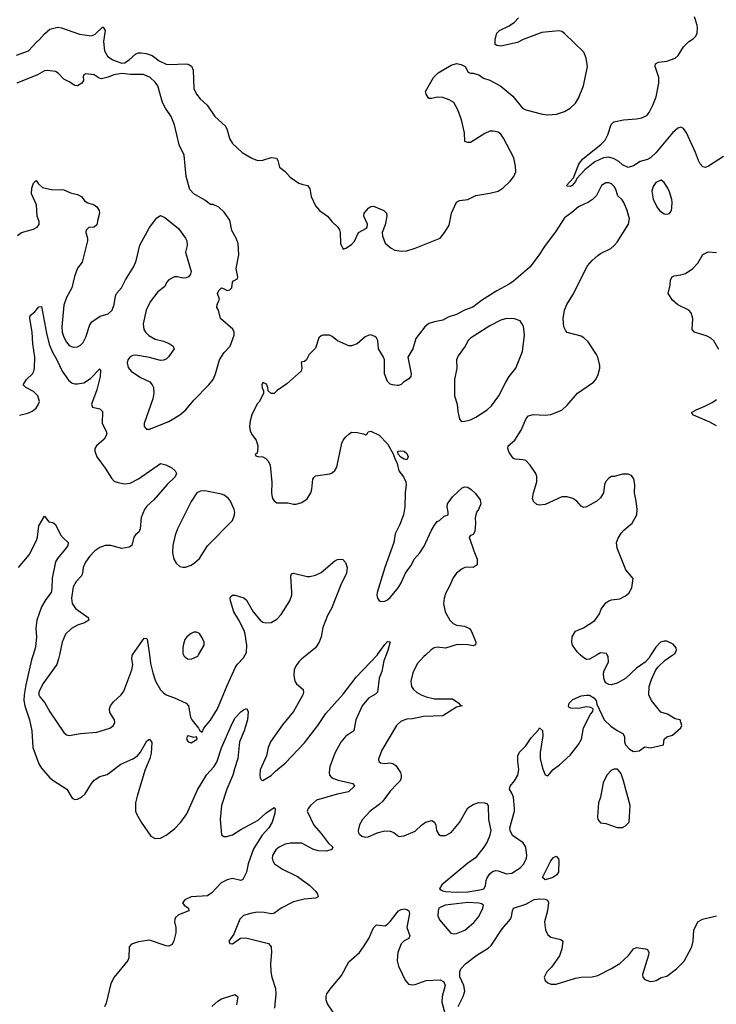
# Model space of a CAD drawing. Header units: inches. Extents: x 1550315 to 1685896, y 510706 to 640504.
# Tile 342 of 452: x 1617271 to 1622308, y 627475 to 634588. Entities that reach past the tile are written whole.
import ezdxf

# ---------------------------------------------------------------- set-up
doc = ezdxf.new("R2010")
doc.units = ezdxf.units.IN
doc.header["$MEASUREMENT"] = 0
for name, color, linetype in [('B6612', 7, 'Continuous'), ('B6613', 7, 'Continuous'), ('B6622', 7, 'Continuous'), ('B6623', 7, 'Continuous')]:
    doc.layers.add(name, color=color, linetype=linetype)

msp = doc.modelspace()

# ---------------------------------------------------------------- linework, layer by layer
at = {"layer": 'B6612', "color": 5}
for points, elevation in [([(1617368.4, 630000), (1617357.6, 629962.4), (1617316.3, 629783.7), (1617303.8, 629710), (1617302.3, 629670), (1617308.4, 629630), (1617342.1, 629530), (1617359.6, 629450), (1617365, 629330), (1617410, 629213.1), (1617430, 629181.3), (1617490, 629111.5), (1617510, 629094.4), (1617612.4, 629030), (1617650, 628963.1), (1617670, 628954), (1617690, 628955.8), (1617718, 628970), (1617744.6, 628995.4), (1617790, 629070.6), (1617810, 629094.4), (1617850, 629119.5), (1617904.2, 629135.8), (1618002.7, 629210), (1618090, 629248.7), (1618123.6, 629270), (1618144.1, 629295.9), (1618190, 629378), (1618210.4, 629390.4), (1618226.6, 629366.6), (1618222.8, 629290), (1618212.1, 629250), (1618175.8, 629164.2), (1618120.5, 628979.5), (1618109.4, 628929.4), (1618108.6, 628870), (1618114.7, 628850), (1618150, 628790.4), (1618219.3, 628690), (1618250, 628673.4), (1618290, 628674.9), (1618330, 628695.5), (1618390, 628742.9), (1618435.7, 628790), (1618479.9, 628850), (1618555.9, 629024.1), (1618624.9, 629135.1), (1618674, 629190), (1618696.6, 629223.4), (1618730, 629328.4), (1618810, 629508), (1618830, 629543.8), (1618870, 629586.8), (1618890, 629602.8), (1618910, 629611.3), (1618922.8, 629590), (1618917.6, 629530), (1618895.2, 629450), (1618859.6, 629370), (1618848.2, 629250), (1618823.2, 629176.8), (1618813, 629130), (1618767.6, 629030), (1618729.2, 628910), (1618720.3, 628810), (1618730, 628698), (1618747, 628687), (1618766.3, 628686.3), (1618810, 628699.7), (1618870, 628738), (1618995.2, 628804.8), (1619050, 628856.5), (1619110, 628896), (1619118, 628890), (1619115.2, 628855.2), (1619097, 628790), (1619072.4, 628750), (1619023.6, 628696.4), (1618962.7, 628597.3), (1618923.9, 628490), (1618910.2, 628429.8), (1618884.4, 628375.6), (1618870, 628368.5), (1618810, 628383.2), (1618770, 628374.8), (1618727.6, 628352.4), (1618660.4, 628279.6), (1618630, 628259.3), (1618510, 628250.6), (1618464.9, 628230), (1618447.5, 628207.5), (1618459.1, 628190), (1618490.7, 628170), (1618494, 628150), (1618418.8, 628121.2), (1618398, 628102), (1618392, 628090), (1618391, 628070), (1618399.3, 628030), (1618400.2, 627990), (1618386.7, 627933.3), (1618372.6, 627907.4), (1618350, 627893.6), (1618330, 627896.3), (1618210, 627936.9), (1618130, 627926.6), (1618080.5, 627910), (1618061.7, 627890), (1618059.7, 627810), (1618054, 627790), (1617954, 627670), (1617930, 627625.2), (1617896.9, 627483.1), (1617884.5, 627455.5)], 620), ([(1617559.1, 630000), (1617552.8, 629970), (1617539.3, 629930), (1617439.4, 629790), (1617410.2, 629730), (1617410.2, 629710), (1617417.1, 629697.1), (1617452.5, 629652.5), (1617487.9, 629587.9), (1617590, 629437.3), (1617610, 629422), (1617630, 629417.3), (1617710, 629430.4), (1617830, 629440.4), (1617922, 629470), (1617949.2, 629490), (1617958, 629510), (1617956.2, 629530), (1617923.5, 629583.5), (1617921.1, 629610), (1617928.4, 629630), (1617950, 629660.4), (1618005.1, 629710), (1618024, 629736), (1618083, 629890), (1618088.2, 629930), (1618082.4, 629970), (1618083.5, 629996.5), (1618086, 630000)], 640), ([(1618208.7, 630000), (1618217.6, 629937.6), (1618232.9, 629870), (1618254.2, 629810), (1618290, 629747), (1618310, 629724.4), (1618330, 629710.3), (1618390.7, 629690), (1618474.4, 629650), (1618492, 629630), (1618506, 629550), (1618516.9, 629530), (1618563.7, 629470), (1618570, 629454.8), (1618590, 629442), (1618602.7, 629470), (1618650, 629528.2), (1618702.3, 629610), (1618770, 629777.1), (1618830.6, 629909.4), (1618846.9, 629933.1), (1618890, 629977.1), (1618901.8, 630000)], 640), ([(1618455.7, 630000), (1618460.7, 629990), (1618484.7, 629970), (1618510, 629967.3), (1618559, 629990), (1618564.9, 630000)], 660), ([(1619921.8, 630000), (1619904.4, 629955.6), (1619890, 629879), (1619870.4, 629830), (1619858, 629730), (1619844.2, 629715.8), (1619793, 629687), (1619746, 629630), (1619700.7, 629530), (1619687.2, 629450), (1619628.7, 629411.3), (1619592.3, 629367.7), (1619550.2, 629290), (1619514.4, 629190), (1619508.1, 629150), (1619510.3, 629130.3), (1619528.2, 629110), (1619574, 629094), (1619678.8, 629070), (1619692.4, 629050), (1619647.3, 629010), (1619567, 628993), (1619416.3, 628950), (1619372.7, 628910), (1619357.1, 628890), (1619350.5, 628870), (1619397.4, 628770), (1619450, 628708.9), (1619500.6, 628640.6), (1619534.8, 628610), (1619527.5, 628592.5), (1619490, 628580.5), (1619430, 628584.1), (1619390, 628596.4), (1619310, 628638.3), (1619230, 628639.1), (1619190, 628631.4), (1619147.4, 628610), (1619124, 628590), (1619099.6, 628550), (1619096.5, 628530), (1619100.3, 628510), (1619112.7, 628490), (1619172, 628452), (1619279.1, 628399.1), (1619370, 628332.6), (1619412.3, 628290), (1619424.9, 628270), (1619428.2, 628250), (1619410, 628240.9), (1619326.7, 628233.3), (1619250, 628215.4), (1619160.7, 628170), (1619108.6, 628131.4), (1619090, 628128), (1619038.1, 628138.2), (1618990, 628139.6), (1618950, 628133.9), (1618890, 628115.2), (1618862.8, 628090), (1618819.5, 627980.5), (1618782, 627930), (1618790, 627914), (1618810, 627912), (1618867, 627953), (1618905.6, 627954.4), (1619070, 627914.6), (1619090.2, 627890.2), (1619092.6, 627850), (1619084.4, 627770), (1619087.9, 627710), (1619095.2, 627670), (1619119.6, 627590), (1619124, 627550), (1619112.7, 627447.3)], 640), ([(1619346.7, 630000), (1619310, 629971.1), (1619290.3, 629950), (1619270, 629922), (1619256.5, 629890), (1619252.7, 629850), (1619260.2, 629810), (1619272.2, 629790), (1619319.5, 629750), (1619323.6, 629730), (1619319, 629710), (1619250, 629589.5), (1619170, 629494), (1619084.5, 629370), (1619068.5, 629330), (1619056.1, 629270), (1619010, 629168), (1619006.4, 629130), (1619010, 629112), (1619016.9, 629096.9), (1619030, 629091), (1619090, 629128.8), (1619120, 629160), (1619190, 629218), (1619330, 629364), (1619427.7, 629490), (1619484.5, 629575.5), (1619610, 629715.8), (1619702.6, 629837.4), (1619857.6, 630000)], 640), ([(1620000, 629493.9), (1619995.3, 629490), (1619888.8, 629310), (1619865.2, 629245.2), (1619867.7, 629227.7), (1619879.1, 629219.1), (1619910, 629214), (1619950, 629219.1), (1619970, 629214.7), (1619990, 629200.3), (1620000, 629185.5)], 660), ([(1620000, 629067.3), (1619950, 629013.5), (1619897.2, 628942.8), (1619870, 628917.4), (1619804.9, 628870), (1619750, 628809.3), (1619728.7, 628771.3), (1619717.1, 628730), (1619721.6, 628710), (1619730, 628701.6), (1619744.9, 628690), (1619770, 628682.3), (1619790, 628684.6), (1619862.9, 628717.1), (1619910, 628729.1), (1619950, 628726.3), (1619976, 628716), (1620000, 628696.4)], 660), ([(1619537.4, 627417.4), (1619497.4, 627477.4), (1619485.8, 627505.8), (1619485.7, 627530), (1619492.6, 627550), (1619515.4, 627584.6), (1619596.8, 627683.2), (1619650, 627781.6), (1619727.3, 627850), (1619756.9, 627890), (1619795.1, 627950), (1619830, 628027.7), (1619850, 628047.7), (1619910, 628042), (1619930, 628053.7), (1619950, 628073.4), (1620000, 628138.7)], 640), ([(1620000, 627793.5), (1619999.6, 627790), (1620000, 627788.5)], 640), ([(1618660.9, 627459.1), (1618702.7, 627497.3), (1618730, 627513), (1618830, 627544.9), (1618847.7, 627527.7), (1618838, 627470)], 620)]:
    msp.add_lwpolyline(points, dxfattribs=dict(at, elevation=elevation))
at = {"layer": 'B6612', "color": 5, "elevation": 640}
msp.add_lwpolyline([(1618490, 629413.2), (1618482, 629410), (1618478, 629390), (1618490, 629372), (1618510, 629364.7), (1618554, 629390), (1618550, 629406), (1618530, 629402)], close=True, dxfattribs=at)
at = {"layer": 'B6613', "color": 5}
for points, elevation in [([(1617247.2, 634332.8), (1617335.5, 634364.5), (1617390, 634424), (1617415.3, 634444.7), (1617450, 634486.8), (1617490, 634520.7), (1617546.3, 634533.7), (1617574, 634530), (1617703.4, 634483.4), (1617790, 634470.7), (1617817.2, 634482.8), (1617870, 634534.8), (1617874, 634534), (1617890.3, 634510.3), (1617876.1, 634430), (1617884.1, 634364.1), (1617905.5, 634325.5), (1617940.7, 634300.7), (1617968, 634288), (1618010, 634275.1), (1618030, 634277.7), (1618062.6, 634297.4), (1618110, 634342), (1618130, 634349.1), (1618150, 634349.1), (1618184.5, 634344.5), (1618230, 634330.4), (1618279.6, 634290), (1618330, 634268.1), (1618355.7, 634264.3), (1618470.2, 634270.3), (1618490, 634266.7), (1618512.7, 634252.8), (1618524.9, 634224.9), (1618530.2, 634090.2), (1618550, 634050.4), (1618576, 634016), (1618626.8, 633970), (1618682.8, 633890), (1618760.2, 633820.2), (1618772.3, 633792.3), (1618788, 633730), (1618810, 633693), (1618878.8, 633630), (1618950, 633588), (1618990, 633570.7), (1619030, 633574.4), (1619090, 633592.2), (1619127.5, 633587.5), (1619137.3, 633570), (1619150, 633522), (1619190, 633491.3), (1619226.8, 633450), (1619290, 633408.2), (1619310, 633399.1), (1619351.3, 633390), (1619367.9, 633367.9), (1619379.3, 633310), (1619410, 633244), (1619439.1, 633210), (1619495.5, 633170), (1619528.2, 633130), (1619570.4, 633090), (1619583.1, 633070), (1619588.7, 633050), (1619590.5, 632970.5), (1619610, 632931.3), (1619630, 632938), (1619670, 632964), (1619691.3, 632988.7), (1619721.6, 633050), (1619778.2, 633081.8), (1619784.2, 633090), (1619785.1, 633110), (1619759.6, 633170), (1619760.9, 633190), (1619795.1, 633230), (1619810, 633239.5), (1619830, 633240.3), (1619903.8, 633210), (1619922.2, 633190), (1619925.4, 633170), (1619913.1, 633106.9), (1619892.7, 633050), (1619893.7, 633026.3), (1619914.4, 632974.4), (1619957.1, 632937.1), (1619983.8, 632923.8), (1620000, 632921.1)], 660), ([(1617255.6, 633030), (1617283.5, 633050), (1617370, 633074.4), (1617398.7, 633090), (1617411.7, 633108.3), (1617411.5, 633130), (1617397.6, 633170), (1617393, 633250), (1617356.4, 633330), (1617359.3, 633370), (1617370, 633407.7), (1617390, 633425.5), (1617403.7, 633403.7), (1617436.5, 633376.5), (1617510, 633359.2), (1617570, 633362.4), (1617590, 633358.6), (1617637.6, 633337.6), (1617690, 633324.5), (1617716.9, 633310), (1617740.3, 633280.3), (1617764.4, 633264.4), (1617810, 633251), (1617830, 633237.3), (1617846, 633210), (1617848.7, 633190), (1617835.3, 633144.7), (1617830, 633106.6), (1617810, 633089.6), (1617770, 633086.6), (1617752.3, 633067.7), (1617748.4, 633050), (1617761.3, 633010), (1617762, 632990), (1617723.5, 632836.5), (1617690, 632793.2), (1617666.5, 632733.5), (1617648.6, 632651.4), (1617610, 632581.6), (1617590, 632525.2), (1617575, 632370), (1617578.2, 632330), (1617590, 632294.4), (1617610, 632258.7), (1617630, 632235.3), (1617650, 632223.7), (1617670, 632221.3), (1617690, 632224.9), (1617710, 632236.4), (1617730, 632255.5), (1617750, 632294.8), (1617777.4, 632382.6), (1617793.5, 632406.5), (1617853.9, 632446.1), (1617910, 632463.8), (1617938.8, 632490), (1617954.8, 632530), (1617963.5, 632590), (1617970.8, 632609.2), (1618007, 632650), (1618035.1, 632710), (1618095.9, 632804.1), (1618113.8, 632846.2), (1618140.9, 632959.1), (1618210, 633087.3), (1618262.2, 633157.8), (1618290, 633172.9), (1618320, 633160), (1618418.7, 633078.7), (1618470.4, 633010), (1618479.3, 632990), (1618482.8, 632957.2), (1618470.9, 632909.1), (1618510.6, 632770), (1618506, 632750), (1618491.3, 632730), (1618475.5, 632724.5), (1618450, 632722), (1618411.5, 632731.5), (1618391.4, 632731.4), (1618348.7, 632710), (1618331.8, 632690), (1618319.4, 632660.6), (1618270, 632622.7), (1618214, 632550), (1618186.3, 632490), (1618163.5, 632390), (1618168.2, 632350), (1618180.8, 632330), (1618205.6, 632305.6), (1618250, 632280.6), (1618310, 632265.5), (1618350.8, 632250), (1618381, 632230), (1618386.8, 632210), (1618347.9, 632152.1), (1618330, 632136.9), (1618310, 632128), (1618290, 632126.3), (1618210, 632148.3), (1618110, 632165.4), (1618090, 632163), (1618070, 632151.5), (1618054, 632130), (1618047.4, 632110), (1618054.9, 632074.9), (1618076.3, 632050), (1618143.8, 632003.8), (1618211.4, 631971.4), (1618230, 631950.6), (1618238.9, 631930), (1618241.3, 631890), (1618234.4, 631850), (1618170.4, 631670), (1618170.6, 631650), (1618186.8, 631630), (1618210, 631630.4), (1618350, 631685.6), (1618430, 631733), (1618471.4, 631768.6), (1618530, 631839.7), (1618639.2, 631950), (1618669.8, 631990), (1618687.4, 632030), (1618716.3, 632130), (1618750, 632183), (1618793.2, 632230), (1618821.2, 632310), (1618821.2, 632330), (1618812.3, 632352.3), (1618724, 632430), (1618709.3, 632489.3), (1618695.3, 632510), (1618698, 632530), (1618715.3, 632570), (1618702, 632610), (1618710, 632632), (1618730, 632651), (1618750, 632644.7), (1618770, 632631.3), (1618790, 632636), (1618804, 632650), (1618809, 632691), (1618818, 632702), (1618844.7, 632715.3), (1618849.2, 632730), (1618836.2, 632790), (1618854.5, 632890), (1618851.4, 632971.4), (1618837, 633010), (1618805.4, 633065.4), (1618790, 633139), (1618750, 633197.2), (1618710, 633235.1), (1618670, 633252.7), (1618650, 633254), (1618610, 633285.2), (1618530, 633329.2), (1618502, 633362), (1618474.6, 633454.6), (1618459.8, 633610), (1618424.7, 633684.7), (1618390, 633829), (1618367.3, 633890), (1618324.5, 633950), (1618303.7, 633990), (1618269.4, 634110), (1618250, 634138), (1618215.1, 634170), (1618167.3, 634192.7), (1618071.6, 634191.6), (1618010, 634199.5), (1617951.3, 634190), (1617910, 634172.6), (1617862, 634162), (1617845.6, 634165.6), (1617810, 634191.2), (1617750, 634198), (1617736, 634190), (1617730, 634178), (1617731.3, 634150), (1617721, 634130), (1617690, 634109.6), (1617670, 634112), (1617630, 634139.6), (1617590, 634159.6), (1617550, 634201.2), (1617530, 634213.2), (1617470, 634221.2), (1617450, 634219), (1617401, 634190), (1617251, 634130)], 660), ([(1617270, 631732.2), (1617330, 631745.3), (1617361.1, 631758.9), (1617390, 631781.6), (1617408.2, 631810), (1617413.7, 631830), (1617402.3, 631870), (1617370, 631902), (1617316, 631930), (1617297.2, 631950), (1617319.5, 631990), (1617363.7, 632030), (1617374.5, 632050), (1617377.6, 632070), (1617381.1, 632150), (1617366.2, 632246.2), (1617362.5, 632330), (1617344.7, 632430), (1617346, 632450), (1617381.7, 632478.3), (1617410, 632514), (1617430, 632516), (1617464.5, 632324.5), (1617484.5, 632244.5), (1617506, 632190), (1617540.5, 632130), (1617577.4, 632050), (1617624.4, 631984.4), (1617650, 631963.5), (1617670, 631957.8), (1617690, 631956.6), (1617734.5, 631965.5), (1617783.7, 631996.3), (1617850, 632064.7), (1617854.6, 632054.6), (1617852.9, 632010), (1617830, 631914), (1617790.8, 631810), (1617798, 631790), (1617850, 631776.3), (1617870, 631758), (1617868.4, 631670), (1617898.4, 631610), (1617899.3, 631590), (1617881.2, 631558.8), (1617825.5, 631510), (1617815.5, 631490), (1617814.4, 631470), (1617828.5, 631430), (1617889.3, 631349.3), (1617935.6, 631275.6), (1617955.1, 631255.1), (1617983.6, 631243.6), (1618030, 631234.6), (1618070, 631239), (1618130, 631271.5), (1618290, 631381.1), (1618328.6, 631371.4), (1618370.5, 631350.5), (1618395.2, 631330), (1618405, 631310), (1618394.3, 631285.7), (1618337.3, 631230), (1618240.7, 631119.3), (1618190, 631073.6), (1618174, 631050), (1618149, 630991), (1618143.1, 630910), (1618133, 630887), (1618110.4, 630869.6), (1618096.3, 630850), (1618081.6, 630790), (1618063.1, 630776.9), (1618010, 630768.8), (1617930, 630788.6), (1617890, 630788.6), (1617850, 630774.2), (1617813.7, 630750), (1617775.5, 630710), (1617747.6, 630670), (1617731.2, 630630), (1617725.8, 630590), (1617718.3, 630570), (1617679, 630530), (1617656.9, 630490), (1617644.9, 630410), (1617651.5, 630370), (1617675.2, 630335.2), (1617766.7, 630270), (1617770.4, 630250), (1617740.7, 630230), (1617690, 630212.8), (1617644.9, 630190), (1617602.7, 630150), (1617578.2, 630090), (1617559.1, 630000)], 640), ([(1620000, 631946.3), (1619966, 631950), (1619950, 631954), (1619930, 631975.3), (1619909.6, 632030), (1619909.5, 632130), (1619902, 632150), (1619865.6, 632210), (1619859.5, 632270), (1619852, 632290), (1619839.3, 632299.3), (1619810, 632311.2), (1619790, 632307.3), (1619770, 632296.2), (1619710, 632247.6), (1619670, 632231.6), (1619650, 632231.6), (1619568, 632268), (1619530, 632299.3), (1619510, 632309.2), (1619462, 632310), (1619450, 632305.2), (1619434.8, 632290), (1619410, 632215.3), (1619364.7, 632170), (1619344.7, 632130), (1619330, 632119), (1619306.4, 632113.6), (1619310.8, 632070), (1619306, 632050), (1619202.5, 631957.5), (1619132, 631910), (1619110, 631888.7), (1619090, 631888.7), (1619067.3, 631907.3), (1619066, 631930), (1619054.6, 631954.6), (1619030, 631966), (1619022, 631950), (1619025.4, 631925.4), (1619034, 631910), (1619034, 631890), (1619004.7, 631830), (1618990, 631815.3), (1618970, 631779), (1618950, 631734), (1618937, 631690), (1618932, 631650), (1618938.5, 631618.6), (1618950, 631590.8), (1618980.5, 631550), (1618993.4, 631510), (1618991.3, 631468.7), (1618984.7, 631455.3), (1618974, 631450), (1618978, 631438), (1618992.7, 631432.7), (1619030, 631431), (1619050, 631418.8), (1619070, 631396), (1619083, 631370), (1619095.2, 631244.8), (1619090.7, 631170), (1619094, 631150), (1619098.8, 631130), (1619110, 631111.3), (1619130, 631098.8), (1619210, 631098), (1619250, 631088), (1619270, 631087.7), (1619310, 631099.1), (1619350, 631127.7), (1619376.2, 631170), (1619383, 631197), (1619389.7, 631269.7), (1619398.8, 631281.2), (1619410, 631291.6), (1619513.1, 631306.9), (1619530, 631313.4), (1619550, 631330.8), (1619564.2, 631355.8), (1619599.6, 631530), (1619609.8, 631550.3), (1619630, 631574), (1619650, 631594.8), (1619670, 631607.3), (1619710, 631606.4), (1619756.7, 631596.7), (1619772.1, 631587.9), (1619784, 631596), (1619790, 631611.3), (1619810, 631616), (1619870, 631586), (1619930, 631524.7), (1619972, 631452), (1619984.7, 631410), (1619998, 631390), (1620000, 631382)], 660), ([(1617261.6, 630630), (1617339.1, 630720.9), (1617393.7, 630826.3), (1617400.5, 630850), (1617410, 630931.3), (1617450, 631002), (1617481, 630961), (1617510, 630956), (1617530, 630941), (1617567.1, 630867.1), (1617584.4, 630844.4), (1617621, 630810), (1617618.8, 630790), (1617610, 630775.3), (1617543.6, 630696.4), (1617528.9, 630671.1), (1617505.8, 630554.2), (1617503.4, 630476.6), (1617498, 630450), (1617460.3, 630399.7), (1617430, 630347.3), (1617394.6, 630250), (1617387.2, 630192.8), (1617392.1, 630130), (1617384.4, 630055.6), (1617368.4, 630000)], 620), ([(1620000, 630902.4), (1619986.1, 630873.9), (1619975.2, 630810), (1619911.6, 630630), (1619855.3, 630450), (1619852.4, 630430), (1619857.1, 630410), (1619870, 630390.7), (1619884.8, 630384.8), (1619910, 630386.3), (1619930, 630397.4), (1619950, 630414.6), (1620000, 630475)], 660), ([(1618901.8, 630000), (1618910, 630016), (1618913.8, 630070), (1618902.3, 630150), (1618894.5, 630174.5), (1618854, 630254), (1618818.3, 630310), (1618795.6, 630390), (1618792.7, 630410), (1618798.6, 630421.4), (1618809.6, 630430.4), (1618830, 630430.4), (1618891.7, 630411.7), (1618910, 630394), (1618960.2, 630310), (1619010, 630250.3), (1619030, 630236.5), (1619050, 630231.5), (1619090, 630233.1), (1619130, 630258), (1619161.1, 630290), (1619224.4, 630390), (1619237.7, 630430), (1619239.7, 630450), (1619231.9, 630568.1), (1619236, 630584), (1619250, 630590.4), (1619350, 630564.9), (1619370, 630564.9), (1619410, 630574.3), (1619450, 630595.3), (1619550, 630678.4), (1619570, 630688), (1619590, 630690.8), (1619607.5, 630687.5), (1619625.5, 630665.5), (1619638.4, 630630), (1619633.4, 630590), (1619593.7, 630506.3), (1619525.5, 630334.5), (1619495.6, 630284.4), (1619463.4, 630196.6), (1619450.2, 630130), (1619436.9, 630090), (1619410, 630049.7), (1619346.7, 630000)], 640), ([(1618564.9, 630000), (1618606, 630070), (1618603.7, 630090), (1618590, 630121.2), (1618570, 630152.7), (1618550, 630162.7), (1618530, 630163.7), (1618510, 630154.5), (1618480.7, 630130), (1618464.9, 630110), (1618456, 630076), (1618450.8, 630050), (1618450.8, 630010), (1618455.7, 630000)], 660), ([(1618086, 630000), (1618170, 630118.8), (1618190, 630118), (1618192.7, 630112.7), (1618208.7, 630000)], 640), ([(1619857.6, 630000), (1619858.8, 630001.2), (1619910, 630074.8), (1619930, 630096), (1619950, 630094), (1619933.7, 630030), (1619921.8, 630000)], 640)]:
    msp.add_lwpolyline(points, dxfattribs=dict(at, elevation=elevation))
at = {"layer": 'B6613', "color": 5, "elevation": 660}
msp.add_lwpolyline([(1618610, 631185.6), (1618577.2, 631182.8), (1618552.7, 631170), (1618510, 631107.6), (1618412.3, 630910), (1618395.1, 630864.9), (1618379.1, 630790), (1618375.6, 630735.6), (1618385.3, 630690), (1618401.6, 630661.6), (1618430, 630638.7), (1618450, 630632), (1618470, 630632), (1618510, 630646.7), (1618535.9, 630664.1), (1618570, 630696.4), (1618630, 630786.4), (1618809.5, 630970), (1618824.5, 631010), (1618827, 631030), (1618822.9, 631050), (1618796.3, 631110), (1618781.3, 631130), (1618750, 631152.7), (1618730, 631160.8)], close=True, dxfattribs=at)
at = {"layer": 'B6622', "color": 5}
for points, elevation in [([(1620000, 628696.4), (1620010, 628688.2), (1620030, 628688.4), (1620050, 628692.4), (1620130, 628724.9), (1620176.2, 628770), (1620204.5, 628790), (1620250, 628802.4), (1620270.3, 628790.3), (1620278.7, 628770), (1620285.3, 628730), (1620302.3, 628702.3), (1620314.6, 628694.6), (1620350, 628694.9), (1620390, 628716.3), (1620450, 628788.2), (1620510, 628894), (1620550, 628919.3), (1620588.3, 628931.7), (1620630.5, 628930.5), (1620644.9, 628924.9), (1620658.8, 628910), (1620659.5, 628810), (1620677.6, 628730), (1620668.9, 628690), (1620651.3, 628648.7), (1620627.2, 628610), (1620566.9, 628533.1), (1620510, 628493.3), (1620323.4, 628336.6), (1620307, 628310), (1620330, 628295.3), (1620350, 628289), (1620430, 628284.9), (1620510, 628288.4), (1620598.6, 628301.4), (1620626.6, 628310), (1620639.3, 628330), (1620644.4, 628370), (1620651.8, 628388.2), (1620670, 628417.1), (1620690, 628434.9), (1620710, 628441.3), (1620730, 628438.7), (1620790, 628417.8), (1620830, 628421.2), (1620890, 628459.7), (1620915, 628490), (1620934.6, 628530), (1620938.8, 628550), (1620929.8, 628610), (1620910, 628640.5), (1620835.1, 628695.1), (1620816.9, 628730), (1620815.4, 628750), (1620849.3, 628869.3), (1620849.4, 628890), (1620841.6, 628970), (1620830, 629001.2), (1620811.8, 629030), (1620816.9, 629050), (1620849.7, 629090), (1620873, 629130), (1620879.6, 629170), (1620871.6, 629230), (1620873.6, 629270), (1620884.8, 629295.3), (1620930, 629342), (1620970, 629399.1), (1621022.7, 629457.3), (1621030, 629471.3), (1621050, 629452), (1621054, 629414), (1621033.5, 629293.5), (1621034.9, 629250), (1621050, 629181), (1621070, 629132), (1621090, 629124.7), (1621129.2, 629170), (1621174.8, 629205.2), (1621250, 629274), (1621310, 629352.4), (1621332.4, 629390), (1621346.7, 629473.3), (1621397.2, 629570), (1621414, 629590), (1621418, 629610), (1621399.3, 629619.3), (1621370, 629622.7), (1621310, 629612.7), (1621255.3, 629615.3), (1621242, 629622), (1621238, 629630), (1621244, 629650), (1621270, 629677.3), (1621330, 629704), (1621370, 629707.3), (1621390, 629707.3), (1621422.8, 629690), (1621438, 629670), (1621442.8, 629642.8), (1621497.1, 629530), (1621543.8, 629483.8), (1621590, 629453), (1621631.8, 629431.8), (1621643.8, 629410), (1621643, 629370), (1621650.7, 629350), (1621678.8, 629318.8), (1621710, 629302), (1621750, 629305.5), (1621790, 629336), (1621831.7, 629328.3), (1621926, 629350), (1621930, 629391.3), (1621950, 629406), (1621990, 629418), (1622050, 629472), (1622059, 629490), (1622046, 629530), (1622010, 629537.2), (1621955.3, 629570), (1621906.3, 629586.3), (1621839.5, 629670), (1621820.7, 629710), (1621820.9, 629770), (1621838.3, 629821.7), (1621869.4, 629890.6), (1621886.6, 629913.4), (1621938.4, 629961.6), (1621994.2, 630000)], 660), ([(1620207.4, 630000), (1620193.2, 629986.8), (1620145.5, 629934.5), (1620112.8, 629870), (1620098.5, 629810), (1620104.5, 629770), (1620118, 629750), (1620140.2, 629730), (1620173.7, 629710), (1620210, 629695.1), (1620270, 629681.2), (1620400.6, 629680.6), (1620446.8, 629650), (1620455.3, 629635.3), (1620470.8, 629630), (1620430, 629620.7), (1620330, 629558.9), (1620190, 629554.8), (1620110, 629537.2), (1620070, 629533.6), (1620030, 629519.2), (1620000, 629493.9)], 660), ([(1621445.1, 630000), (1621390.6, 629969.4), (1621370, 629966), (1621341.7, 629981.7), (1621322.4, 630000)], 660), ([(1621835, 630000), (1621821.3, 629978.7), (1621792.4, 629947.6), (1621730, 629903.7), (1621650, 629829.5), (1621590, 629795.1), (1621550, 629782), (1621530, 629785.1), (1621510, 629798), (1621500.7, 629810), (1621494.5, 629830), (1621492.7, 629867.3), (1621496.5, 629883.5), (1621529.2, 629950), (1621526.3, 629986.3), (1621518.7, 630000)], 660), ([(1620000, 629185.5), (1620024.1, 629150), (1620030.1, 629130), (1620029.3, 629110), (1620021.1, 629090), (1620000, 629067.3)], 660), ([(1620441, 627459), (1620476.9, 627530), (1620489.6, 627570), (1620482, 627610), (1620453, 627673), (1620454.3, 627710), (1620461.7, 627730), (1620496.9, 627770), (1620575.6, 627830), (1620659.1, 627880.9), (1620679.8, 627900.2), (1620758.9, 628021.1), (1620818.7, 628090), (1620828, 628110), (1620834.3, 628150), (1620842.4, 628170), (1620930, 628198.6), (1620990, 628231.6), (1621030, 628237.1), (1621070, 628234.1), (1621086.3, 628226.3), (1621094.7, 628210), (1621086.3, 628150), (1621066.4, 628070), (1621071.5, 628011.5), (1621090, 627976.3), (1621110, 627959.3), (1621182.4, 627942.4), (1621197.1, 627930), (1621190, 627875.3), (1621174.4, 627825.6), (1621116.2, 627743.8), (1621082.8, 627710), (1621064, 627670), (1621070, 627646.8), (1621088.6, 627628.6), (1621110, 627620.5), (1621150, 627620.5), (1621290, 627663.8), (1621330.5, 627670.5), (1621410, 627672.7), (1621450, 627683.1), (1621550, 627733.7), (1621609.5, 627770), (1621673.2, 627826.8), (1621710, 627874.8), (1621730, 627884), (1621796.3, 627876.3), (1621810.5, 627870.5), (1621819.1, 627850), (1621817.1, 627830), (1621774, 627690), (1621777.3, 627670), (1621790, 627654.8), (1621830, 627639.1), (1621850, 627641.6), (1621872.6, 627647.4), (1621910, 627667.7), (1621950, 627678), (1622019.3, 627730), (1622074.5, 627785.5), (1622129.7, 627890.3), (1622139.6, 627930), (1622144.5, 628010), (1622173.2, 628070), (1622208.7, 628090), (1622310, 628113.4)], 640), ([(1620000, 628138.7), (1620008.7, 628150), (1620030, 628160.5), (1620050, 628163.7), (1620070, 628159.8), (1620084.4, 628150), (1620089.2, 628130), (1620069.2, 628030), (1620091.7, 627968.3), (1620084.9, 627950), (1620050, 627933), (1620029.3, 627910.7), (1620005.6, 627850), (1620000, 627793.5)], 640), ([(1620000, 627788.5), (1620009.2, 627749.2), (1620058, 627650), (1620081.3, 627621.3), (1620110, 627614.9), (1620130, 627617.6), (1620210, 627645.7), (1620310, 627651.8), (1620337.2, 627637.2), (1620348.2, 627610), (1620326.7, 627530), (1620323.8, 627490), (1620344, 627410)], 640)]:
    msp.add_lwpolyline(points, dxfattribs=dict(at, elevation=elevation))
for points, elevation in [([(1621570, 629173.2), (1621550, 629165.2), (1621516.3, 629130), (1621490, 629075.3), (1621470.5, 628970), (1621455.5, 628930), (1621448.2, 628830), (1621450.6, 628810), (1621470, 628786), (1621510, 628780.7), (1621590, 628752), (1621630, 628752), (1621650, 628764.7), (1621677.2, 628790), (1621685.2, 628910), (1621636.2, 629090), (1621618.7, 629138.7), (1621610, 629155.3), (1621592.5, 629172.5)], 660), ([(1621070, 628374.7), (1621051.6, 628390), (1621110, 628511), (1621130, 628536), (1621150, 628544.7), (1621166.8, 628526.8), (1621170, 628514), (1621167.3, 628430), (1621154.4, 628410), (1621125.5, 628390), (1621110, 628385.7)], 640), ([(1620510, 628210.3), (1620348.3, 628191.7), (1620302.4, 628170), (1620296.5, 628150), (1620294.6, 628114.6), (1620305.9, 628085.9), (1620387.9, 627987.9), (1620410, 627983.7), (1620430, 627986), (1620490, 628010.2), (1620555.4, 628064.6), (1620591, 628109), (1620620.3, 628170), (1620625.1, 628190), (1620610, 628201.1), (1620590, 628206.5)], 660)]:
    msp.add_lwpolyline(points, close=True, dxfattribs=dict(at, elevation=elevation))
at = {"layer": 'B6623', "color": 5}
for points, elevation in [([(1620000, 632921.1), (1620030, 632916.3), (1620070, 632919.1), (1620130, 632937.1), (1620310, 633010.7), (1620345.8, 633054.2), (1620376.6, 633103.4), (1620393.3, 633190), (1620430, 633270.6), (1620450, 633282), (1620511.5, 633288.5), (1620570, 633318), (1620670, 633334), (1620730, 633350.5), (1620766.2, 633373.8), (1620818, 633422), (1620844.4, 633455.6), (1620857.6, 633490), (1620856.9, 633530), (1620844.2, 633590), (1620770, 633733.3), (1620750, 633761.3), (1620730, 633776.9), (1620695.8, 633784.2), (1620670, 633783.6), (1620633, 633767), (1620530, 633702), (1620510, 633700.9), (1620489.5, 633709.5), (1620487, 633770), (1620465.4, 633865.4), (1620438.3, 633938.3), (1620410, 633989), (1620375.3, 634010), (1620330, 634026.6), (1620290.6, 634029.4), (1620250, 634019), (1620230, 634019), (1620209, 634050), (1620204, 634070), (1620262, 634170), (1620296.5, 634203.5), (1620390, 634258.8), (1620430, 634271), (1620463.5, 634263.5), (1620492, 634250), (1620514, 634210), (1620530, 634202), (1620550, 634202), (1620590, 634191), (1620625.5, 634165.5), (1620670, 634150.7), (1620750, 634107.7), (1620835.4, 634035.4), (1620906, 633950), (1620930, 633936.5), (1621050, 633904.9), (1621090, 633900.3), (1621153, 633907), (1621210, 633925.5), (1621250, 633948), (1621290, 633985.5), (1621310, 634020.7), (1621346.9, 634110), (1621376, 634250), (1621366, 634310), (1621350, 634352.7), (1621209.1, 634489.1), (1621190, 634502), (1621170, 634506.8), (1621045.2, 634494.7), (1620910, 634444.5), (1620870, 634424.5), (1620750, 634397.2), (1620721.2, 634401.2), (1620708, 634410), (1620708.7, 634448.7), (1620721.2, 634490), (1620739, 634510), (1620810, 634543), (1620849.7, 634570.3), (1620877.4, 634602.6)], 660), ([(1622359.8, 633600.2), (1622250, 633529.4), (1622230, 633520.9), (1622210, 633524.5), (1622190, 633546), (1622177.6, 633570), (1622156.9, 633630), (1622093.1, 633770), (1622070, 633801.1), (1622050, 633810.8), (1622030, 633805.3), (1621990, 633771.8), (1621870, 633625.6), (1621832.7, 633590), (1621810, 633577.8), (1621755.9, 633564.1), (1621710, 633533.6), (1621670, 633519.6), (1621630, 633538.9), (1621603.8, 633563.8), (1621570, 633583.4), (1621530, 633594.6), (1621490.8, 633589.2), (1621430, 633561.8), (1621356.6, 633503.4), (1621299.1, 633440.9), (1621290, 633419.3), (1621266, 633390), (1621250, 633382.9), (1621230, 633385.2), (1621225.2, 633390), (1621275.1, 633444.9), (1621314.8, 633545.2), (1621340.1, 633579.9), (1621476, 633690), (1621503, 633717), (1621524.4, 633755.6), (1621547.6, 633830), (1621566, 633850), (1621636.3, 633863.7), (1621730, 633871.3), (1621770, 633879.1), (1621804.1, 633895.9), (1621822.7, 633917.3), (1621849.8, 633970), (1621871.9, 634030), (1621891.3, 634130), (1621891.3, 634171.3), (1621866.6, 634250), (1621869, 634270), (1621890, 634281), (1621950, 634287.7), (1622010, 634310.5), (1622032, 634330), (1622070, 634393.4), (1622109.7, 634430.3), (1622141.2, 634450), (1622159.3, 634470), (1622169.5, 634490.5), (1622171.6, 634530), (1622169.5, 634550), (1622149.5, 634610)], 640), ([(1621322.4, 630000), (1621300.6, 630020.6), (1621268.4, 630068.4), (1621262.9, 630090), (1621266.6, 630130), (1621289, 630170), (1621346.3, 630193.7), (1621430, 630246.8), (1621463.3, 630296.7), (1621476, 630330), (1621510, 630374.8), (1621530, 630390.7), (1621550, 630397.3), (1621610, 630404.9), (1621650, 630424.9), (1621674.5, 630445.5), (1621697.1, 630482.9), (1621707.3, 630550), (1621654.6, 630614.6), (1621591.6, 630770), (1621586.6, 630810), (1621597.7, 630842.3), (1621620.8, 630879.2), (1621639.3, 630900.7), (1621698, 630950), (1621732, 631010), (1621734.5, 631050), (1621729, 631110), (1621715.1, 631170), (1621719.3, 631230), (1621712.1, 631272.1), (1621694.5, 631294.5), (1621670, 631306), (1621630, 631305.2), (1621570, 631289), (1621550, 631288.7), (1621530, 631275.3), (1621507.9, 631252.1), (1621498.8, 631230), (1621490.8, 631170), (1621470, 631134), (1621444.7, 631110), (1621370, 631069.2), (1621350, 631065.2), (1621330, 631074), (1621299, 631110), (1621270, 631129.3), (1621230, 631140.9), (1621210, 631142), (1621190, 631140.9), (1621070, 631086), (1621030, 631081.2), (1621010, 631085.2), (1620986.3, 631106.3), (1620979, 631130), (1620986, 631170), (1621009.1, 631249.1), (1621009.1, 631289.1), (1621002, 631310), (1620961.2, 631370), (1620930, 631402.7), (1620910, 631409.3), (1620852.3, 631412.3), (1620839.3, 631419.3), (1620810, 631462), (1620799.3, 631490), (1620802.7, 631510), (1620850, 631550.8), (1620897.7, 631622.3), (1620933.3, 631706.7), (1620950, 631727.3), (1620983.9, 631736.1), (1621070, 631730.4), (1621110, 631737), (1621190, 631768.4), (1621230, 631802.4), (1621305.1, 631890), (1621419.3, 631970), (1621437, 631990), (1621454.3, 632025.7), (1621465.6, 632070), (1621465.6, 632090), (1621451.6, 632150), (1621441.6, 632170), (1621380.5, 632260.5), (1621349.7, 632289.7), (1621330, 632300.7), (1621229.5, 632329.5), (1621219.3, 632339.3), (1621206, 632370), (1621200.7, 632430), (1621209.7, 632490), (1621227.8, 632530), (1621270, 632600.7), (1621376.3, 632810), (1621410, 632848.4), (1621450, 632883.7), (1621470, 632898), (1621545.4, 632934.6), (1621570, 632957.1), (1621590, 632980.5), (1621672.3, 633110), (1621680.9, 633150), (1621663.6, 633210), (1621641.7, 633261.7), (1621626, 633286), (1621596.2, 633316.2), (1621582, 633362), (1621570, 633383.7), (1621550, 633401.6), (1621530, 633409.6), (1621510, 633409.6), (1621478, 633390), (1621441.4, 633318.6), (1621411.6, 633288.4), (1621383.8, 633270), (1621310, 633235.8), (1621264.2, 633195.8), (1621210, 633157.2), (1621144.9, 633055.1), (1621070, 632956.9), (1621020.1, 632879.9), (1620960.1, 632799.9), (1620840.7, 632699.3), (1620810, 632676.8), (1620721.6, 632630), (1620610, 632559.1), (1620548.1, 632511.9), (1620486.4, 632490), (1620430, 632458.3), (1620370, 632439.8), (1620330, 632417.6), (1620270, 632405.7), (1620230, 632392.4), (1620200.4, 632370), (1620135.1, 632284.9), (1620113.7, 632210), (1620077, 632150), (1620102.4, 632030), (1620099.3, 632010), (1620085.7, 631994.3), (1620046.8, 631970), (1620030, 631953.2), (1620010, 631945.2), (1620000, 631946.3)], 660), ([(1622326.7, 632206.7), (1622290, 632269.3), (1622268, 632288), (1622242, 632302), (1622148.7, 632330), (1622134, 632350), (1622137, 632430), (1622126, 632470), (1622109.5, 632489.5), (1622030, 632529.3), (1621990, 632561.2), (1621959, 632610), (1621973.2, 632670), (1621975.3, 632710), (1621988, 632730), (1622002.7, 632737.3), (1622050, 632744), (1622084.8, 632755.2), (1622139, 632790), (1622174, 632830), (1622210, 632892), (1622248.9, 632911.1), (1622310, 632907.3)], 640), ([(1622310, 631654), (1622260.1, 631680.1), (1622142, 631730), (1622128.7, 631750), (1622162, 631770), (1622224.4, 631795.6), (1622276.8, 631823.2), (1622310, 631844.2)], 640), ([(1620000, 631382), (1620013, 631330), (1620046.4, 631286.4), (1620061.7, 631250), (1620064.2, 631230), (1620057.4, 631170), (1620054.9, 631070), (1620045.3, 631010), (1620018.9, 630941.1), (1620000, 630902.4)], 660), ([(1620000, 630475), (1620012.4, 630490), (1620030, 630519.5), (1620060.3, 630590), (1620103.1, 630650), (1620123.1, 630690), (1620164.6, 630735.4), (1620195.4, 630784.6), (1620245.2, 630894.8), (1620270, 630937.1), (1620290, 630962.4), (1620305.2, 630970), (1620339, 631001), (1620368.4, 631011.6), (1620368.9, 631031.1), (1620360.5, 631070), (1620364.2, 631090), (1620399.6, 631140.4), (1620470, 631207.3), (1620490, 631213), (1620510, 631210.5), (1620535.1, 631195.1), (1620566.2, 631166.2), (1620599.9, 631119.9), (1620604.9, 631090), (1620587.7, 631050), (1620574, 631030), (1620564, 630990), (1620566.8, 630950), (1620560.7, 630890), (1620550, 630868.7), (1620530, 630862), (1620521, 630850), (1620553.4, 630750), (1620579.3, 630690), (1620579.1, 630650), (1620550, 630631.6), (1620510, 630633.3), (1620490, 630629.6), (1620470, 630620.7), (1620428.2, 630590), (1620404.8, 630555.2), (1620377, 630490), (1620351.4, 630448.6), (1620339.6, 630410), (1620335.3, 630370), (1620347, 630310), (1620381.1, 630250), (1620404.9, 630224.9), (1620430, 630212.8), (1620487.6, 630207.6), (1620522, 630190), (1620534.1, 630174.1), (1620561.1, 630110), (1620568, 630090), (1620567.1, 630072.9), (1620550, 630065.6), (1620510, 630072.6), (1620433.2, 630073.2), (1620350, 630046.6), (1620290, 630055.3), (1620267.7, 630050), (1620245.1, 630034.9), (1620207.4, 630000)], 660), ([(1621994.2, 630000), (1622008.7, 630010), (1622019, 630030), (1622017.2, 630050), (1621996.6, 630076.6), (1621950, 630099.3), (1621930, 630099.3), (1621904.7, 630090), (1621870, 630054), (1621835, 630000)], 660), ([(1621518.7, 630000), (1621513.2, 630010), (1621470, 630014), (1621445.1, 630000)], 660)]:
    msp.add_lwpolyline(points, dxfattribs=dict(at, elevation=elevation))
for points, elevation in [([(1621910, 633429.3), (1621870, 633411.6), (1621850, 633384), (1621842.4, 633350), (1621850, 633292), (1621876.7, 633236.7), (1621896, 633210), (1621930, 633186.8), (1621950, 633182.8), (1621970, 633187.3), (1621982.7, 633210), (1621986.6, 633230), (1621989.5, 633270), (1621985.6, 633290), (1621970, 633344), (1621957.6, 633370), (1621930, 633413.2)], 660), ([(1620790, 632429.7), (1620750, 632417.2), (1620670, 632375.5), (1620530, 632288), (1620513.4, 632270), (1620491.1, 632228.9), (1620440.2, 632159.8), (1620428.7, 632130), (1620431.5, 632070), (1620415.6, 631990), (1620413.7, 631870), (1620434, 631810), (1620438, 631758), (1620450, 631702), (1620465.5, 631685.5), (1620490, 631687.3), (1620530, 631698), (1620570, 631716.4), (1620650, 631770.2), (1620681.6, 631798.4), (1620735.9, 631870), (1620784.8, 631970), (1620809.9, 632010.1), (1620858.3, 632070), (1620905.7, 632190), (1620921.6, 632310), (1620913.1, 632373.1), (1620890, 632412.3), (1620847.6, 632427.6)], 680), ([(1620070, 631409.4), (1620050, 631413.2), (1620026.6, 631426.6), (1620008, 631450), (1620006, 631470), (1620026.6, 631473.4), (1620050, 631470.6), (1620070, 631454.8), (1620080.7, 631430)], 660)]:
    msp.add_lwpolyline(points, close=True, dxfattribs=dict(at, elevation=elevation))

doc.saveas('drawing.dxf')
